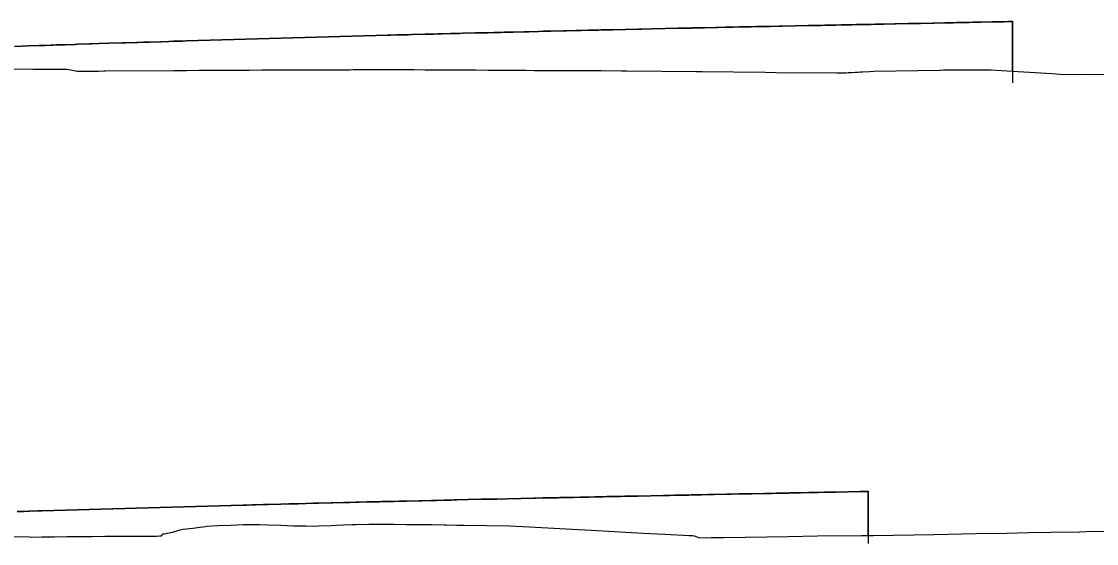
# Model space of a CAD drawing. Extents: x -70 to 701944, y -4 to 666871.
# Drawn here: x 699252.7 to 699487, y 666504.1 to 666617.8 of the extents above; entities that cross this region are included whole.
import ezdxf

# ---------------------------------------------------------------- set-up
doc = ezdxf.new("R2010")
doc.units = 0
for name, color, linetype in [('R_Fin Surface', 7, 'Continuous'), ('R_No Plot', 7, 'Continuous'), ('T_Notes', 7, 'Continuous')]:
    doc.layers.add(name, color=color, linetype=linetype)

msp = doc.modelspace()

# ---------------------------------------------------------------- linework, layer by layer
at = {"layer": 'R_Fin Surface'}
for points in [[(699251.24, 666612.37), (699252.79, 666612.43), (699254.17, 666612.47), (699256.6, 666612.55), (699256.87, 666612.56), (699256.87, 666612.56), (699257.8, 666612.59), (699259.21, 666612.64), (699259.56, 666612.65), (699260.39, 666612.67), (699262.25, 666612.73), (699264.19, 666612.8), (699264.43, 666612.8), (699264.92, 666612.82), (699267.58, 666612.9), (699267.8, 666612.91), (699267.98, 666612.92), (699269.6, 666612.97), (699271.76, 666613.04), (699274.72, 666613.13), (699275.48, 666613.15), (699275.54, 666613.15), (699277.8, 666613.22), (699278.09, 666613.23), (699279.32, 666613.27), (699279.79, 666613.28), (699280.68, 666613.31), (699283.09, 666613.38), (699283.26, 666613.39), (699284.81, 666613.44), (699285.82, 666613.47), (699285.92, 666613.47), (699285.93, 666613.47), (699285.93, 666613.47), (699287.8, 666613.53), (699287.8, 666613.53), (699288.67, 666613.55), (699288.67, 666613.55), (699332.49, 666614.79), (699333.21, 666614.81), (699333.23, 666614.81), (699333.23, 666614.81), (699334.52, 666614.85), (699335.23, 666614.86), (699335.23, 666614.86), (699336.96, 666614.91), (699336.96, 666614.91), (699337.8, 666614.93), (699337.8, 666614.93), (699337.82, 666614.93), (699337.96, 666614.94), (699337.96, 666614.94), (699340.69, 666615.01), (699340.7, 666615.01), (699340.7, 666615.01), (699342.48, 666615.05), (699342.48, 666615.05), (699343.44, 666615.08), (699343.57, 666615.08), (699344.43, 666615.1), (699344.43, 666615.1), (699346.18, 666615.15), (699347.8, 666615.19), (699347.8, 666615.19), (699348.19, 666615.2), (699348.92, 666615.22), (699351.66, 666615.29), (699351.66, 666615.29), (699351.95, 666615.29), (699351.95, 666615.29), (699354.4, 666615.35), (699355.72, 666615.39), (699355.72, 666615.39), (699357.14, 666615.42), (699357.8, 666615.44), (699357.8, 666615.44), (699359.49, 666615.48), (699359.49, 666615.48), (699359.87, 666615.49), (699362.22, 666615.55), (699362.22, 666615.55), (699362.61, 666615.56), (699363.28, 666615.57), (699363.28, 666615.57), (699365.35, 666615.62), (699366.5, 666615.65), (699367.07, 666615.66), (699367.07, 666615.66), (699367.8, 666615.68), (699368.09, 666615.69), (699370.83, 666615.75), (699370.83, 666615.75), (699370.86, 666615.75), (699371.45, 666615.77), (699371.45, 666615.77), (699371.45, 666615.77), (699373.57, 666615.82), (699374.66, 666615.84), (699374.66, 666615.84), (699376.31, 666615.88), (699377.8, 666615.91), (699377.8, 666615.91), (699378.46, 666615.93), (699379.05, 666615.94), (699381.48, 666616), (699384.36, 666616.06), (699387.23, 666616.13), (699387.8, 666616.14), (699390.1, 666616.19), (699392.97, 666616.25), (699395.83, 666616.31), (699396.29, 666616.32), (699397.8, 666616.36), (699398.69, 666616.37), (699398.9, 666616.38), (699401, 666616.42), (699401.5, 666616.43), (699401.54, 666616.43), (699404.08, 666616.49), (699404.39, 666616.49), (699406.02, 666616.53), (699406.65, 666616.54), (699407.23, 666616.55), (699407.8, 666616.56), (699409.2, 666616.59), (699410.06, 666616.61), (699410.98, 666616.63), (699411.73, 666616.64), (699412.89, 666616.67), (699414.25, 666616.7), (699414.71, 666616.7), (699415.7, 666616.72), (699415.87, 666616.73), (699417.8, 666616.77), (699418.51, 666616.78), (699421.31, 666616.84), (699424.1, 666616.89), (699425.43, 666616.92), (699426.53, 666616.94), (699426.87, 666616.95), (699427.8, 666616.97), (699428.93, 666616.99), (699429.64, 666617), (699430.09, 666617.01), (699431.3, 666617.04), (699432.3, 666617.06), (699432.39, 666617.06), (699433.65, 666617.08), (699434.6, 666617.1), (699435.13, 666617.11), (699437.8, 666617.17), (699437.86, 666617.17), (699438.83, 666617.19), (699440.58, 666617.22), (699443.06, 666617.27), (699443.28, 666617.28), (699445.96, 666617.33), (699447.29, 666617.36), (699447.8, 666617.37), (699448.64, 666617.38), (699451.29, 666617.44), (699451.53, 666617.44), (699453.93, 666617.49), (699455.76, 666617.52), (699456.55, 666617.54), (699457.8, 666617.57), (699459.16, 666617.59), (699459.99, 666617.61), (699461.75, 666617.64), (699464.22, 666617.69), (699464.31, 666617.7), (699466.86, 666617.75), (699467.8, 666617.77), (699468.46, 666617.78), (699468.84, 666617.79)], [(699251.79, 666511.04), (699253.34, 666511.08), (699254.35, 666511.11), (699254.45, 666511.12), (699254.46, 666511.12), (699254.46, 666511.12), (699256.33, 666511.17), (699256.33, 666511.17), (699257.19, 666511.2), (699257.19, 666511.2), (699301.01, 666512.44), (699301.74, 666512.46), (699301.76, 666512.46), (699301.76, 666512.46), (699303.05, 666512.49), (699303.75, 666512.51), (699303.75, 666512.51), (699305.48, 666512.56), (699305.48, 666512.56), (699306.33, 666512.58), (699306.33, 666512.58), (699306.35, 666512.58), (699306.49, 666512.58), (699306.49, 666512.58), (699309.22, 666512.65), (699309.23, 666512.65), (699309.23, 666512.65), (699311.01, 666512.7), (699311.01, 666512.7), (699311.97, 666512.72), (699312.1, 666512.73), (699312.96, 666512.75), (699312.96, 666512.75), (699314.71, 666512.79), (699316.33, 666512.84), (699316.33, 666512.84), (699316.72, 666512.84), (699317.45, 666512.86), (699320.19, 666512.93), (699320.19, 666512.93), (699320.48, 666512.94), (699320.48, 666512.94), (699322.93, 666513), (699324.25, 666513.03), (699324.25, 666513.03), (699325.66, 666513.07), (699326.33, 666513.08), (699326.33, 666513.08), (699328.02, 666513.13), (699328.02, 666513.13), (699328.4, 666513.14), (699330.75, 666513.19), (699330.75, 666513.19), (699331.14, 666513.2), (699331.81, 666513.22), (699331.81, 666513.22), (699333.88, 666513.27), (699335.03, 666513.29), (699335.59, 666513.31), (699335.59, 666513.31), (699336.33, 666513.33), (699336.62, 666513.33), (699339.36, 666513.4), (699339.36, 666513.4), (699339.39, 666513.4), (699339.98, 666513.41), (699339.98, 666513.41), (699339.98, 666513.41), (699342.1, 666513.46), (699343.19, 666513.49), (699343.19, 666513.49), (699344.84, 666513.52), (699346.33, 666513.56), (699346.33, 666513.56), (699346.99, 666513.57), (699347.57, 666513.59), (699350.01, 666513.64), (699352.89, 666513.71), (699355.76, 666513.77), (699356.33, 666513.78), (699358.63, 666513.83), (699361.5, 666513.9), (699364.36, 666513.96), (699364.82, 666513.97), (699366.33, 666514), (699367.22, 666514.02), (699367.43, 666514.02), (699369.53, 666514.07), (699370.03, 666514.08), (699370.07, 666514.08), (699372.61, 666514.13), (699372.92, 666514.14), (699374.55, 666514.17), (699375.18, 666514.19), (699375.76, 666514.2), (699376.33, 666514.21), (699377.73, 666514.24), (699378.59, 666514.26), (699379.51, 666514.28), (699380.26, 666514.29), (699381.42, 666514.31), (699382.78, 666514.34), (699383.24, 666514.35), (699384.23, 666514.37), (699384.4, 666514.37), (699386.33, 666514.41), (699387.04, 666514.43), (699389.84, 666514.48), (699392.62, 666514.54), (699393.96, 666514.56), (699395.06, 666514.59), (699395.4, 666514.59), (699396.33, 666514.61), (699397.46, 666514.63), (699398.17, 666514.65), (699398.62, 666514.66), (699399.83, 666514.68), (699400.83, 666514.7), (699400.92, 666514.7), (699402.18, 666514.73), (699403.12, 666514.75), (699403.66, 666514.76), (699406.33, 666514.81), (699406.39, 666514.81), (699407.36, 666514.83), (699409.11, 666514.87), (699411.59, 666514.92), (699411.81, 666514.92), (699414.49, 666514.98), (699415.82, 666515), (699416.33, 666515.01), (699417.16, 666515.03), (699419.82, 666515.08), (699420.05, 666515.09), (699422.46, 666515.13), (699424.29, 666515.17), (699425.08, 666515.19), (699426.33, 666515.21), (699427.69, 666515.24), (699428.52, 666515.26), (699430.27, 666515.29), (699432.75, 666515.34), (699432.84, 666515.34), (699435.39, 666515.39), (699436.33, 666515.41), (699436.99, 666515.42), (699437.37, 666515.43)]]:
    msp.add_lwpolyline(points, dxfattribs=at)
at = {"layer": 'R_No Plot'}
for points in [[(699243.86, 666607.46), (699255.18, 666607.44), (699256.42, 666607.43), (699261.01, 666607.44), (699261.67, 666607.42), (699262.62, 666607.41), (699263.86, 666607.17), (699264.87, 666606.96), (699266.11, 666606.97), (699269.16, 666606.99), (699269.49, 666607), (699270.72, 666607.01), (699271.05, 666607.01), (699285.93, 666607.13), (699285.96, 666607.14), (699288.67, 666607.15), (699291.4, 666607.16), (699292.14, 666607.16), (699294.14, 666607.17), (699296.88, 666607.19), (699299.62, 666607.21), (699302.36, 666607.22), (699305.1, 666607.24), (699305.52, 666607.24), (699305.61, 666607.24), (699306.85, 666607.23), (699307.84, 666607.23), (699309.62, 666607.23), (699310.58, 666607.24), (699313.31, 666607.25), (699316.05, 666607.27), (699318.79, 666607.28), (699320.85, 666607.29), (699321.53, 666607.29), (699323.16, 666607.29), (699324.27, 666607.29), (699325.02, 666607.3), (699325.15, 666607.3), (699326.45, 666607.3), (699327.01, 666607.3), (699329.75, 666607.3), (699332.49, 666607.3), (699335.23, 666607.3), (699337.96, 666607.3), (699338.27, 666607.3), (699340.7, 666607.29), (699343.44, 666607.28), (699344.63, 666607.28), (699346.18, 666607.27), (699348.92, 666607.27), (699349.6, 666607.27), (699351.55, 666607.24), (699351.66, 666607.24), (699354.4, 666607.22), (699357.14, 666607.21), (699359.87, 666607.18), (699362.61, 666607.16), (699364.43, 666607.15), (699365.35, 666607.15), (699368.09, 666607.13), (699370.83, 666607.12), (699373.57, 666607.1), (699376.31, 666607.09), (699376.54, 666607.09), (699379.05, 666607.08), (699383.49, 666607.05), (699384.2, 666607.05), (699384.62, 666607.05), (699399.81, 666606.92), (699401.07, 666606.91), (699414.8, 666606.72), (699417.18, 666606.7), (699430.42, 666606.61), (699430.85, 666606.62), (699432.45, 666606.63), (699432.89, 666606.65), (699433.56, 666606.67), (699434.38, 666606.74), (699435.06, 666606.78), (699435.52, 666606.79), (699436.08, 666606.82), (699437.49, 666606.9), (699438.45, 666606.98), (699443.23, 666607.05), (699452.83, 666607.18), (699452.99, 666607.2), (699453.66, 666607.25), (699459.08, 666607.23), (699463.39, 666607.25), (699463.98, 666607.25), (699466.28, 666607.11), (699477.25, 666606.43), (699479.06, 666606.32), (699484.27, 666606.27), (699503.91, 666606.49)], [(699250.55, 666505.62), (699254.46, 666505.51), (699254.99, 666505.49), (699257.19, 666505.52), (699259.93, 666505.56), (699262.67, 666505.59), (699265.41, 666505.63), (699265.76, 666505.63), (699268.15, 666505.64), (699270.89, 666505.65), (699273.63, 666505.66), (699276.37, 666505.66), (699276.37, 666505.66), (699279.1, 666505.69), (699281.84, 666505.72), (699282.18, 666505.72), (699282.81, 666505.74), (699283.23, 666505.75), (699283.47, 666506.04), (699283.56, 666506.22), (699283.72, 666506.22), (699283.81, 666506.22), (699284.58, 666506.37), (699285.64, 666506.57), (699287.32, 666507.03), (699287.96, 666507.21), (699290.06, 666507.45), (699291.1, 666507.57), (699292.8, 666507.82), (699293.15, 666507.87), (699295.54, 666507.98), (699298.28, 666508.11), (699301.01, 666508.23), (699301.24, 666508.24), (699302.45, 666508.26), (699303.75, 666508.23), (699304.6, 666508.21), (699306.49, 666508.15), (699309.23, 666508.05), (699311.97, 666507.95), (699312.75, 666507.93), (699314.71, 666507.9), (699316.49, 666507.87), (699317.45, 666507.91), (699320.19, 666508.03), (699321.35, 666508.08), (699322.93, 666508.15), (699324.7, 666508.23), (699325.66, 666508.24), (699328.4, 666508.27), (699329.99, 666508.28), (699331.14, 666508.28), (699332.36, 666508.28), (699333.88, 666508.27), (699336.62, 666508.25), (699339.36, 666508.23), (699341.68, 666508.21), (699342.1, 666508.21), (699344.84, 666508.16), (699345.3, 666508.15), (699347.57, 666508.1), (699349.22, 666508.07), (699359.08, 666507.96), (699363.42, 666507.73), (699370.05, 666507.36), (699376.87, 666506.98), (699381.87, 666506.72), (699388.17, 666506.37), (699392.92, 666506.11), (699398.21, 666505.83), (699398.95, 666505.81), (699399.31, 666505.79), (699400.09, 666505.46), (699400.36, 666505.35), (699402.97, 666505.37), (699403.15, 666505.37), (699404.02, 666505.39), (699405.72, 666505.43), (699419.82, 666505.63), (699426.17, 666505.73), (699435.77, 666505.82), (699438.39, 666505.85), (699451.5, 666506.07), (699460.67, 666506.25), (699467.37, 666506.37), (699472.21, 666506.48), (699477.12, 666506.56), (699483.25, 666506.65), (699483.32, 666506.65), (699484.71, 666506.67), (699499.36, 666506.9)]]:
    msp.add_lwpolyline(points, dxfattribs=at)
at = {"layer": 'T_Notes'}
for p, q in [((699468.65, 666617.78), (699468.65, 666604.4)), ((699468.65, 666606.97), (699468.65, 666617.78)), ((699437.18, 666515.43), (699437.18, 666504.09)), ((699437.18, 666505.83), (699437.18, 666515.43))]:
    msp.add_line(p, q, dxfattribs=at)
for points in [[(699467.8, 666617.77), (699466.86, 666617.75), (699464.31, 666617.7), (699464.22, 666617.69), (699461.75, 666617.64), (699459.99, 666617.61), (699459.16, 666617.59), (699457.8, 666617.57), (699456.55, 666617.54), (699455.76, 666617.52), (699453.93, 666617.49), (699451.53, 666617.44), (699451.29, 666617.44), (699448.64, 666617.38), (699447.8, 666617.37), (699447.29, 666617.36), (699445.96, 666617.33), (699443.28, 666617.28), (699443.06, 666617.27), (699440.58, 666617.22), (699438.83, 666617.19), (699437.86, 666617.17), (699437.8, 666617.17), (699435.13, 666617.11), (699434.6, 666617.1), (699433.65, 666617.08), (699432.39, 666617.06), (699432.3, 666617.06), (699431.3, 666617.04), (699430.09, 666617.01), (699429.64, 666617), (699428.93, 666616.99), (699427.8, 666616.97), (699426.87, 666616.95), (699426.53, 666616.94), (699425.43, 666616.92), (699424.1, 666616.89), (699421.31, 666616.84), (699418.51, 666616.78), (699417.8, 666616.77), (699415.87, 666616.73), (699415.7, 666616.72), (699414.71, 666616.7), (699414.25, 666616.7), (699412.89, 666616.67), (699411.73, 666616.64), (699410.98, 666616.63), (699410.06, 666616.61), (699409.2, 666616.59), (699407.8, 666616.56), (699407.23, 666616.55), (699406.65, 666616.54), (699406.02, 666616.53), (699404.39, 666616.49), (699404.08, 666616.49), (699401.54, 666616.43), (699401.5, 666616.43), (699401, 666616.42), (699398.9, 666616.38), (699398.69, 666616.37), (699397.8, 666616.36), (699396.29, 666616.32), (699395.83, 666616.31), (699392.97, 666616.25), (699390.1, 666616.19), (699387.8, 666616.14), (699387.23, 666616.13), (699384.36, 666616.06), (699381.48, 666616), (699379.05, 666615.94), (699378.46, 666615.93), (699377.8, 666615.91), (699376.31, 666615.88), (699374.66, 666615.84), (699373.57, 666615.82), (699371.45, 666615.77), (699370.86, 666615.75), (699370.83, 666615.75), (699368.09, 666615.69), (699367.8, 666615.68), (699367.07, 666615.66), (699366.5, 666615.65), (699365.35, 666615.62), (699363.28, 666615.57), (699362.61, 666615.56), (699362.22, 666615.55), (699359.87, 666615.49), (699359.49, 666615.48), (699357.8, 666615.44), (699357.14, 666615.42), (699355.72, 666615.39), (699354.4, 666615.35), (699351.95, 666615.29), (699351.66, 666615.29), (699348.92, 666615.22), (699348.19, 666615.2), (699347.8, 666615.19), (699346.18, 666615.15), (699344.43, 666615.1), (699343.57, 666615.08), (699343.44, 666615.08), (699342.48, 666615.05), (699340.7, 666615.01), (699340.69, 666615.01), (699337.96, 666614.94), (699337.82, 666614.93), (699337.8, 666614.93), (699336.96, 666614.91), (699335.23, 666614.86), (699334.52, 666614.85), (699333.23, 666614.81), (699333.21, 666614.81), (699332.49, 666614.79), (699288.67, 666613.55), (699287.8, 666613.53), (699285.92, 666613.47), (699285.82, 666613.47), (699284.81, 666613.44), (699283.26, 666613.39), (699283.09, 666613.38), (699280.68, 666613.31), (699279.79, 666613.28), (699279.32, 666613.27), (699278.09, 666613.23), (699277.8, 666613.22), (699275.54, 666613.15), (699275.48, 666613.15), (699274.72, 666613.13), (699271.76, 666613.04), (699269.6, 666612.97), (699267.98, 666612.92), (699267.8, 666612.91), (699267.58, 666612.9), (699264.92, 666612.82), (699264.43, 666612.8), (699264.19, 666612.8), (699262.25, 666612.73), (699260.39, 666612.67), (699259.56, 666612.65), (699259.21, 666612.64), (699257.8, 666612.59), (699256.87, 666612.56), (699256.6, 666612.55), (699254.17, 666612.47), (699252.79, 666612.43), (699251.24, 666612.37)], [(699468.65, 666617.78), (699468.46, 666617.78), (699467.8, 666617.77)], [(699243.86, 666607.46), (699255.18, 666607.44), (699256.42, 666607.43), (699261.01, 666607.44), (699261.67, 666607.42), (699262.62, 666607.41), (699263.86, 666607.17), (699264.87, 666606.96), (699266.11, 666606.97), (699269.16, 666606.99), (699269.49, 666607), (699270.72, 666607.01), (699271.05, 666607.01), (699285.93, 666607.13), (699285.96, 666607.14), (699288.67, 666607.15), (699291.4, 666607.16), (699292.14, 666607.16), (699294.14, 666607.17), (699296.88, 666607.19), (699299.62, 666607.21), (699302.36, 666607.22), (699305.1, 666607.24), (699305.52, 666607.24), (699305.61, 666607.24), (699306.85, 666607.23), (699307.84, 666607.23), (699309.62, 666607.23), (699310.58, 666607.24), (699313.31, 666607.25), (699316.05, 666607.27), (699318.79, 666607.28), (699320.85, 666607.29), (699321.53, 666607.29), (699323.16, 666607.29), (699324.27, 666607.29), (699325.02, 666607.3), (699325.15, 666607.3), (699326.45, 666607.3), (699327.01, 666607.3), (699329.75, 666607.3), (699332.49, 666607.3), (699335.23, 666607.3), (699337.96, 666607.3), (699338.27, 666607.3), (699340.7, 666607.29), (699343.44, 666607.28), (699344.63, 666607.28), (699346.18, 666607.27), (699348.92, 666607.27), (699349.6, 666607.27), (699351.55, 666607.24), (699351.66, 666607.24), (699354.4, 666607.22), (699357.14, 666607.21), (699359.87, 666607.18), (699362.61, 666607.16), (699364.43, 666607.15), (699365.35, 666607.15), (699368.09, 666607.13), (699370.83, 666607.12), (699373.57, 666607.1), (699376.31, 666607.09), (699376.54, 666607.09), (699379.05, 666607.08), (699383.49, 666607.05), (699384.2, 666607.05), (699384.62, 666607.05), (699399.81, 666606.92), (699401.07, 666606.91), (699414.8, 666606.72), (699417.18, 666606.7), (699430.42, 666606.61), (699430.85, 666606.62), (699432.45, 666606.63), (699432.89, 666606.65), (699433.56, 666606.67), (699434.38, 666606.74), (699435.06, 666606.78), (699435.52, 666606.79), (699436.08, 666606.82), (699437.49, 666606.9), (699438.45, 666606.98), (699443.23, 666607.05), (699452.83, 666607.18), (699452.99, 666607.2), (699453.66, 666607.25), (699459.08, 666607.23), (699463.39, 666607.25), (699463.98, 666607.25), (699466.28, 666607.11), (699468.65, 666606.97)], [(699437.18, 666515.43), (699436.99, 666515.42), (699436.33, 666515.41), (699435.39, 666515.39), (699432.84, 666515.34), (699432.75, 666515.34), (699430.27, 666515.29), (699428.52, 666515.26), (699427.69, 666515.24), (699426.33, 666515.21), (699425.08, 666515.19), (699424.29, 666515.17), (699422.46, 666515.13), (699420.05, 666515.09), (699419.82, 666515.08), (699417.16, 666515.03), (699416.33, 666515.01), (699415.82, 666515), (699414.49, 666514.98), (699411.81, 666514.92), (699411.59, 666514.92), (699409.11, 666514.87), (699407.36, 666514.83), (699406.39, 666514.81), (699406.33, 666514.81), (699403.66, 666514.76), (699403.12, 666514.75), (699402.18, 666514.73), (699400.92, 666514.7), (699400.83, 666514.7), (699399.83, 666514.68), (699398.62, 666514.66), (699398.17, 666514.65), (699397.46, 666514.63), (699396.33, 666514.61), (699395.4, 666514.59), (699395.06, 666514.59), (699393.96, 666514.56), (699392.62, 666514.54), (699389.84, 666514.48), (699387.04, 666514.43), (699386.33, 666514.41), (699384.4, 666514.37), (699384.23, 666514.37), (699383.24, 666514.35), (699382.78, 666514.34), (699381.42, 666514.31), (699380.26, 666514.29), (699379.51, 666514.28), (699378.59, 666514.26), (699377.73, 666514.24), (699376.33, 666514.21), (699375.76, 666514.2), (699375.18, 666514.19), (699374.55, 666514.17), (699372.92, 666514.14), (699372.61, 666514.13), (699370.07, 666514.08), (699370.03, 666514.08), (699369.53, 666514.07), (699367.43, 666514.02), (699367.22, 666514.02), (699366.33, 666514), (699364.82, 666513.97), (699364.36, 666513.96), (699361.5, 666513.9), (699358.63, 666513.83), (699356.33, 666513.78), (699355.76, 666513.77), (699352.89, 666513.71), (699350.01, 666513.64), (699347.57, 666513.59), (699346.99, 666513.57), (699346.33, 666513.56), (699344.84, 666513.52), (699343.19, 666513.49), (699342.1, 666513.46), (699339.98, 666513.41), (699339.39, 666513.4), (699339.36, 666513.4), (699336.62, 666513.33), (699336.33, 666513.33), (699335.59, 666513.31), (699335.03, 666513.29), (699333.88, 666513.27), (699331.81, 666513.22), (699331.14, 666513.2), (699330.75, 666513.19), (699328.4, 666513.14), (699328.02, 666513.13), (699326.33, 666513.08), (699325.66, 666513.07), (699324.25, 666513.03), (699322.93, 666513), (699320.48, 666512.94), (699320.19, 666512.93), (699317.45, 666512.86), (699316.72, 666512.84), (699316.33, 666512.84), (699314.71, 666512.79), (699312.96, 666512.75), (699312.1, 666512.73), (699311.97, 666512.72), (699311.01, 666512.7), (699309.23, 666512.65), (699309.22, 666512.65), (699306.49, 666512.58), (699306.35, 666512.58), (699306.33, 666512.58), (699305.48, 666512.56), (699303.75, 666512.51), (699303.05, 666512.49), (699301.76, 666512.46), (699301.74, 666512.46), (699301.01, 666512.44), (699257.19, 666511.2), (699256.33, 666511.17), (699254.45, 666511.12), (699254.35, 666511.11), (699253.34, 666511.08), (699251.79, 666511.04)], [(699250.55, 666505.62), (699254.46, 666505.51), (699254.99, 666505.49), (699257.19, 666505.52), (699259.93, 666505.56), (699262.67, 666505.59), (699265.41, 666505.63), (699265.76, 666505.63), (699268.15, 666505.64), (699270.89, 666505.65), (699273.63, 666505.66), (699276.37, 666505.66), (699279.1, 666505.69), (699281.84, 666505.72), (699282.18, 666505.72), (699282.81, 666505.74), (699283.23, 666505.75), (699283.47, 666506.04), (699283.56, 666506.22), (699283.72, 666506.22), (699283.81, 666506.22), (699284.58, 666506.37), (699285.64, 666506.57), (699287.32, 666507.03), (699287.96, 666507.21), (699290.06, 666507.45), (699291.1, 666507.57), (699292.8, 666507.82), (699293.15, 666507.87), (699295.54, 666507.98), (699298.28, 666508.11), (699301.01, 666508.23), (699301.24, 666508.24), (699302.45, 666508.26), (699303.75, 666508.23), (699304.6, 666508.21), (699306.49, 666508.15), (699309.23, 666508.05), (699311.97, 666507.95), (699312.75, 666507.93), (699314.71, 666507.9), (699316.49, 666507.87), (699317.45, 666507.91), (699320.19, 666508.03), (699321.35, 666508.08), (699322.93, 666508.15), (699324.7, 666508.23), (699325.66, 666508.24), (699328.4, 666508.27), (699329.99, 666508.28), (699331.14, 666508.28), (699332.36, 666508.28), (699333.88, 666508.27), (699336.62, 666508.25), (699339.36, 666508.23), (699341.68, 666508.21), (699342.1, 666508.21), (699344.84, 666508.16), (699345.3, 666508.15), (699347.57, 666508.1), (699349.22, 666508.07), (699359.08, 666507.96), (699363.42, 666507.73), (699370.05, 666507.36), (699376.87, 666506.98), (699381.87, 666506.72), (699388.17, 666506.37), (699392.92, 666506.11), (699398.21, 666505.83), (699398.95, 666505.81), (699399.31, 666505.79), (699400.09, 666505.46), (699400.36, 666505.35), (699402.97, 666505.37), (699403.15, 666505.37), (699404.02, 666505.39), (699405.72, 666505.43), (699419.82, 666505.63), (699426.17, 666505.73), (699435.77, 666505.82), (699437.18, 666505.83)]]:
    msp.add_lwpolyline(points, dxfattribs=at)

doc.saveas('drawing.dxf')
